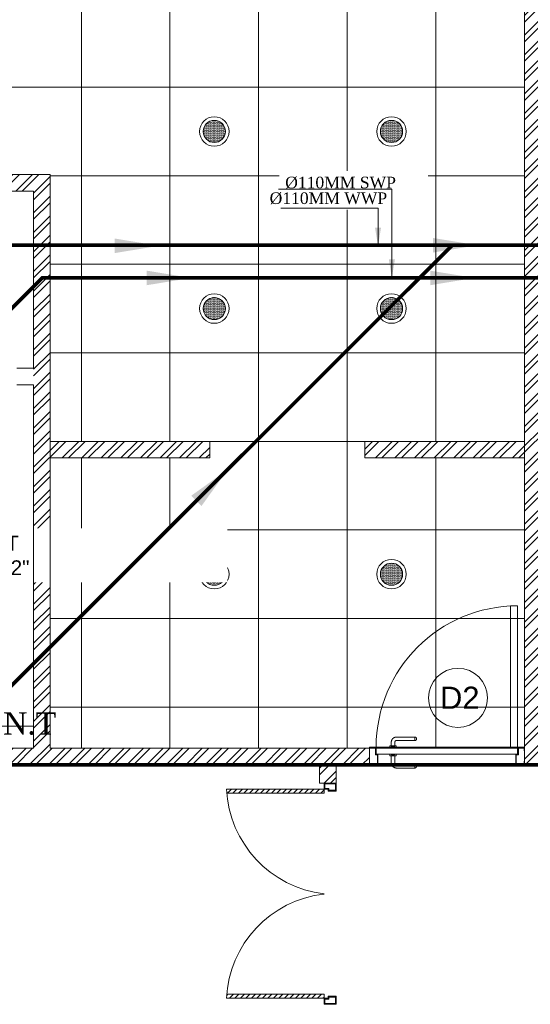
# Model space of a CAD drawing. Header units: inches. Extents: x 105152 to 158499, y 12149 to 30915.
# Tile 292 of 339: x 123607 to 123746, y 29100 to 29367. Entities that reach past the tile are written whole.
import ezdxf

# ---------------------------------------------------------------- set-up
doc = ezdxf.new("R2010")
doc.units = ezdxf.units.IN
doc.header["$MEASUREMENT"] = 0
for name, color, linetype, lineweight in [('FLOOR RAISE', 4, 'Continuous', 5), ('PD_DOOR', 42, 'Continuous', 25), ('PD_ELEVATION_03', 80, 'Continuous', 25), ('PD_FIXTURE', 21, 'Continuous', 25), ('PP- 75DIA Soil Waste Sewer pipe', 90, 'Continuous', 9), ('PP-Soil Pipe', 1, 'Continuous', 25), ('PP-SPRINKLER PIPE', 1, 'Continuous', 0), ('PP-TEXT', 7, 'Continuous', 40)]:
    doc.layers.add(name, color=color, linetype=linetype, lineweight=lineweight)
doc.layers.add('PD_025_TEXT', color=61, linetype='Continuous')
doc.layers.add('PD_LIGHTING', color=23, linetype='Continuous')
doc.layers.add('PD_BASE', color=8, linetype='Continuous', transparency=0.5)
doc.styles.add('Arial', font='GOTHIC.TTF')
doc.styles.get("Standard").update_dxf_attribs({"font": 'arial.ttf', "height": 6})
doc.styles.add('style1', font='arial.ttf', dxfattribs={"height": 500})
doc.styles.add('TIMES NEW ROMAN', font='times.ttf')
doc.dimstyles.new('ISO-10', dxfattribs={"dimtxt": 6, "dimasz": 0.5, "dimexe": 1.25, "dimexo": 0.625, "dimtad": 1, "dimtoh": 1, "dimdec": 1, "dimlunit": 4, "dimtxsty": 'Standard', "dimblk": 'ARCHTICK', "dimcen": 2.5, "dimclrt": 3, "dimadec": 0, "dimazin": 0, "dimtfac": 1, "dimtdec": 1, "dimtmove": 1, "dimatfit": 3, "dimfxl": 1, "dimarcsym": 0})
doc.dimstyles.new('PP-DIM', dxfattribs={"dimtxt": 4, "dimasz": 1, "dimexe": 1, "dimexo": 1, "dimgap": 0.09, "dimtad": 0, "dimdec": 0, "dimzin": 0, "dimdsep": 46, "dimlunit": 4, "dimtxsty": 'TIMES NEW ROMAN', "dimblk": 'ARCHTICK', "dimcen": 0.09, "dimdle": 1, "dimclrd": 256, "dimclre": 256, "dimclrt": 256, "dimadec": 0, "dimazin": 0, "dimtfac": 1, "dimtdec": 4, "dimtofl": 0, "dimtmove": 1, "dimatfit": 3, "dimfxl": 1, "dimtolj": 1, "dimtzin": 0, "dimlwd": -1, "dimlwe": -1, "dimarcsym": 0})

# ---------------------------------------------------------------- blocks, each defined once
blk = doc.blocks.new('lgithpnelrt4')
at = {"lineweight": 5}
h = blk.add_hatch(dxfattribs=at)
h.set_pattern_fill('DOTS', color=256, scale=5)
h.set_pattern_definition([(0, (-126829, -18216), (0.15625, 0.3125), [0, -0.3125])])
edge = h.paths.add_edge_path()
edge.add_ellipse((0, 0), major_axis=(3, 0), ratio=1, start_angle=0, end_angle=360)
for radius in [4, 3]:
    blk.add_circle((0, 0), radius, dxfattribs=at)
blk = doc.blocks.new('KITCHEN CEILING45')
at = {"layer": 'PD_ELEVATION_03', "lineweight": 5}
blk.add_lwpolyline([(-201, 305.5), (-190.5, 305.5), (-190.5, 314.5), (-21, 314.5), (-21, 305.5), (-6, 305.5), (-6, 314.5), (0, 314.5), (0, 83.2), (-43.25, 83.2), (-43.25, 78.7), (0, 78.7), (0, 0), (-128.5, 0), (-128.5, 77.75), (-128.5, 78.7), (-85.25, 78.7), (-85.25, 83.2), (-128.5, 83.2), (-128.5, 155.5), (-201, 155.5), (-201, 305.5)], dxfattribs=at)
at = {"layer": 'PD_FIXTURE', "lineweight": 5}
for p, q in [((-120, 83.2), (-120, 283)), ((-96, 83.2), (-96, 283)), ((-72, 0), (-72, 226.74)), ((-48, 0), (-48, 226.74)), ((-24, 83.2), (-24, 226.74)), ((0, 179.2), (-201, 179.2)), ((0, 155.2), (-128.5, 155.2)), ((0, 131.2), (-128.5, 131.2)), ((0, 107.2), (-128.5, 107.2)), ((-43.25, 83.2), (-85.25, 83.2)), ((-120, 78.7), (-120, 0)), ((-96, 78.7), (-96, 0)), ((-24, 78.7), (-24, 0)), ((0, 59.2), (-128.5, 59.2)), ((0, 35.2), (-128.5, 35.2)), ((0, 11.2), (-128.5, 11.2))]:
    blk.add_line(p, q, dxfattribs=at)
at = {"layer": 'PD_LIGHTING'}
for p in [(-84, 167.2), (-36, 167.2), (-84, 119.2), (-36, 119.2), (-84, 47.2), (-36, 47.2)]:
    blk.add_blockref('lgithpnelrt4', p, dxfattribs=at)
blk = doc.blocks.new('door')
at = {"lineweight": 5}
h = blk.add_hatch(dxfattribs=at)
h.set_pattern_fill('ANSI31', color=251, scale=10, style=0)
h.set_pattern_definition([(45, (10752.127, -6120.4824), (-0.883883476, 0.883883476), [])])
edge = h.paths.add_edge_path()
edge.add_arc((-14403.84, -18781.42), 31.42, 180, 182.3452)
edge.add_line((-14435.23, -18782.7), (-14403.84, -18782.7))
edge.add_line((-14403.84, -18782.7), (-14403.84, -18781.42))
edge.add_line((-14403.84, -18781.42), (-14435.26, -18781.42))
h = blk.add_hatch(dxfattribs=at)
h.set_pattern_fill('ANSI31', color=251, scale=10, style=0)
h.set_pattern_definition([(45, (10752.127, -6123.4768), (-0.883883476, 0.883883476), [])])
edge = h.paths.add_edge_path()
edge.add_arc((-14403.84, -18848.7), 31.42, 177.6548, 180, ccw=False)
edge.add_line((-14435.23, -18847.41), (-14403.84, -18847.41))
edge.add_line((-14403.84, -18847.41), (-14403.84, -18848.7))
edge.add_line((-14403.84, -18848.7), (-14435.26, -18848.7))
at = {"color": 251, "lineweight": 5}
for p, q in [((-14403.84, -18780.13), (-14403.84, -18782.7)), ((-14403.84, -18781.42), (-14435.26, -18781.42)), ((-14403.84, -18782.7), (-14435.23, -18782.7)), ((-14403.84, -18848.7), (-14435.26, -18848.7)), ((-14403.84, -18847.41), (-14435.23, -18847.41)), ((-14403.84, -18849.98), (-14403.84, -18847.41))]:
    blk.add_line(p, q, dxfattribs=at)
for points in [[(-14399.98, -18782.06), (-14399.98, -18779.49), (-14403.84, -18779.49), (-14403.84, -18781.42), (-14402.55, -18781.42), (-14402.55, -18782.06), (-14399.98, -18782.06)], [(-14399.98, -18848.05), (-14399.98, -18850.62), (-14403.84, -18850.62), (-14403.84, -18848.7), (-14402.55, -18848.7), (-14402.55, -18848.05), (-14399.98, -18848.05)]]:
    blk.add_lwpolyline(points, dxfattribs=at)
for points in [[(-14400.24, -18781.8), (-14400.24, -18779.74), (-14403.58, -18779.74), (-14403.58, -18781.16), (-14402.3, -18781.16), (-14402.3, -18781.8)], [(-14400.24, -18848.31), (-14400.24, -18850.37), (-14403.58, -18850.37), (-14403.58, -18848.95), (-14402.3, -18848.95), (-14402.3, -18848.31)]]:
    blk.add_lwpolyline(points, close=True, dxfattribs=at)
for centre, radius, start, end in [((-14399.51, -18779.61), 35.79, 182.8848, 263.0539), ((-14399.87, -18850.35), 35.42, 96.4258, 177.3294)]:
    blk.add_arc(centre, radius, start, end, dxfattribs=at)
blk = doc.blocks.new('door 1')
at = {"layer": 'PD_DOOR', "color": 251, "lineweight": 5}
for p, q in [((159755.9, 15337.6), (159695.9, 15337.6)), ((159695.9, 15337.6), (159695.9, 15312.6)), ((159695.9, 15312.6), (159695.9, 15337.6)), ((159695.9, 15337.6), (159755.9, 15337.6)), ((159695.9, 15212.6), (159695.9, 15337.6)), ((159695.9, 15312.6), (159697.9, 15312.6)), ((159697.9, 15312.6), (159695.9, 15312.6)), ((159697.9, 15312.6), (159697.9, 15335.6)), ((159697.9, 15335.6), (159753.9, 15335.6)), ((159753.9, 15335.6), (159697.9, 15335.6)), ((159697.9, 15335.6), (159697.9, 15312.6)), ((159753.9, 15335.6), (159753.9, 15267.6)), ((159753.9, 15267.6), (159753.9, 15335.6)), ((159755.9, 15265.6), (159755.9, 15337.6)), ((159755.9, 15337.6), (159755.9, 15265.6)), ((160472.9, 15356.5), (160472.9, 15360.1)), ((160472.9, 15360.1), (160472.9, 15356.5)), ((160602.9, 15360.1), (160472.9, 15360.1)), ((160472.9, 15360.1), (160472.9, 15359.7)), ((160472.9, 15335.1), (160472.9, 15360.1)), ((160472.9, 15359.7), (160472.9, 15335.6)), ((160472.9, 15335.1), (160472.9, 15338.8)), ((160472.9, 15338.8), (160472.9, 15335.1)), ((160472.9, 15335.6), (160472.9, 15335.1)), ((160472.9, 15335.1), (160602.9, 15335.1)), ((160615.4, 15322.6), (160615.4, 15272.6)), ((160640.4, 15272.6), (160640.4, 15322.6)), ((160795.9, 15337.6), (160735.9, 15337.6)), ((160735.9, 15337.6), (160735.9, 15265.6)), ((160735.9, 15265.6), (160735.9, 15337.6)), ((160735.9, 15337.6), (160795.9, 15337.6)), ((160737.9, 15267.6), (160737.9, 15335.6)), ((160737.9, 15335.6), (160793.9, 15335.6)), ((160793.9, 15335.6), (160737.9, 15335.6)), ((160737.9, 15335.6), (160737.9, 15267.6)), ((160793.9, 15335.6), (160793.9, 15312.6)), ((160793.9, 15312.6), (160793.9, 15335.6)), ((160793.9, 15312.6), (160795.9, 15312.6)), ((160795.9, 15312.6), (160793.9, 15312.6)), ((160795.9, 15312.6), (160795.9, 15337.6)), ((160795.9, 15337.6), (160795.9, 15312.6)), ((160795.9, 15337.6), (160795.9, 15212.6)), ((159753.9, 15267.6), (159738.9, 15267.6)), ((159738.9, 15267.6), (159738.9, 15214.6)), ((159738.9, 15214.6), (159738.9, 15267.6)), ((159738.9, 15267.6), (159753.9, 15267.6)), ((159740.9, 15212.6), (159740.9, 15265.6)), ((159740.9, 15265.6), (159755.9, 15265.6)), ((159755.9, 15265.6), (159740.9, 15265.6)), ((159740.9, 15265.6), (159740.9, 15212.6)), ((160747.9, 15262.6), (159743.9, 15262.6)), ((159743.9, 15262.6), (159743.9, 15212.6)), ((160747.9, 15262.6), (159743.9, 15262.6)), ((159743.9, 15262.6), (159743.9, 15212.6)), ((160605.4, 15272.6), (160605.4, 15262.6)), ((160622.1, 15272.6), (160605.4, 15272.6)), ((160605.4, 15272.6), (160622.1, 15272.6)), ((160650.4, 15262.6), (160605.4, 15262.6)), ((160605.4, 15262.6), (160650.4, 15262.6)), ((160640.4, 15272.6), (160615.4, 15272.6)), ((160615.4, 15272.6), (160621.7, 15272.6)), ((160617.9, 15267.6), (160617.9, 15262.6)), ((160637.9, 15267.6), (160617.9, 15267.6)), ((160617.9, 15267.6), (160637.9, 15267.6)), ((160637.9, 15262.6), (160617.9, 15262.6)), ((160617.9, 15262.6), (160637.9, 15262.6)), ((160621.7, 15272.6), (160624.7, 15272.6)), ((160624.7, 15272.6), (160627.9, 15272.6)), ((160627.9, 15272.6), (160631.2, 15272.6)), ((160627.9, 15272.6), (160650.4, 15272.6)), ((160631.2, 15272.6), (160634.2, 15272.6)), ((160650.4, 15272.6), (160633.8, 15272.6)), ((160634.2, 15272.6), (160640.4, 15272.6)), ((160637.9, 15262.6), (160637.9, 15267.6)), ((160650.4, 15262.6), (160650.4, 15272.6)), ((160735.9, 15265.6), (160750.9, 15265.6)), ((160750.9, 15265.6), (160735.9, 15265.6)), ((160752.9, 15267.6), (160737.9, 15267.6)), ((160737.9, 15267.6), (160752.9, 15267.6)), ((160747.9, 15212.6), (160747.9, 15262.6)), ((160747.9, 15262.6), (160747.9, 15212.6)), ((160750.9, 15265.6), (160750.9, 15212.6)), ((160750.9, 15212.6), (160750.9, 15265.6)), ((160752.9, 15214.6), (160752.9, 15267.6)), ((160752.9, 15267.6), (160752.9, 15214.6)), ((159697.9, 15237.6), (159695.9, 15237.6)), ((159695.9, 15237.6), (159695.9, 15212.6)), ((159695.9, 15212.6), (159695.9, 15237.6)), ((159695.9, 15237.6), (159697.9, 15237.6)), ((159695.9, 15212.6), (159740.9, 15212.6)), ((159740.9, 15212.6), (159695.9, 15212.6)), ((159695.9, 15212.6), (159743.9, 15212.6)), ((159743.9, 15212.6), (159695.9, 15212.6)), ((159697.9, 15214.6), (159697.9, 15237.6)), ((159697.9, 15237.6), (159697.9, 15214.6)), ((159738.9, 15214.6), (159697.9, 15214.6)), ((159697.9, 15214.6), (159738.9, 15214.6)), ((159793.9, 15212.6), (159743.9, 15212.6)), ((159743.9, 15212.6), (159743.9, 14208.6)), ((159743.9, 15212.6), (160747.9, 15212.6)), ((159743.9, 15212.6), (159793.9, 15212.6)), ((159743.9, 15212.6), (159793.9, 15212.6)), ((159793.9, 15212.6), (159743.9, 15212.6)), ((159793.9, 14208.6), (159793.9, 15212.6)), ((159793.9, 15212.6), (160747.9, 15212.6)), ((159793.9, 15212.6), (160747.9, 15212.6)), ((160747.9, 15212.6), (159793.9, 15212.6)), ((160605.4, 15212.6), (160605.4, 15202.6)), ((160605.4, 15212.6), (160650.4, 15212.6)), ((160639.2, 15212.6), (160605.4, 15212.6)), ((160605.4, 15202.6), (160650.4, 15202.6)), ((160650.4, 15202.6), (160605.4, 15202.6)), ((160615.4, 15202.6), (160615.4, 15177.6)), ((160615.4, 15202.6), (160640.4, 15202.6)), ((160640.4, 15202.6), (160615.4, 15202.6)), ((160617.9, 15212.6), (160617.9, 15207.6)), ((160617.9, 15212.6), (160637.9, 15212.6)), ((160618.3, 15212.6), (160617.9, 15212.6)), ((160617.9, 15207.6), (160637.9, 15207.6)), ((160637.9, 15207.6), (160617.9, 15207.6)), ((160637.9, 15212.6), (160618.3, 15212.6)), ((160637.9, 15207.6), (160637.9, 15212.6)), ((160650.4, 15212.6), (160639.2, 15212.6)), ((160640.4, 15177.6), (160640.4, 15202.6)), ((160650.4, 15202.6), (160650.4, 15212.6)), ((160747.9, 15212.6), (160795.9, 15212.6)), ((160795.9, 15212.6), (160747.9, 15212.6)), ((160750.9, 15212.6), (160795.9, 15212.6)), ((160795.9, 15212.6), (160750.9, 15212.6)), ((160793.9, 15214.6), (160752.9, 15214.6)), ((160752.9, 15214.6), (160793.9, 15214.6)), ((160795.9, 15237.6), (160793.9, 15237.6)), ((160793.9, 15237.6), (160793.9, 15214.6)), ((160793.9, 15214.6), (160793.9, 15237.6)), ((160793.9, 15237.6), (160795.9, 15237.6)), ((160795.9, 15212.6), (160795.9, 15237.6)), ((160795.9, 15237.6), (160795.9, 15212.6)), ((160472.9, 15165.1), (160472.9, 15161.5)), ((160472.9, 15161.5), (160472.9, 15165.1)), ((160602.9, 15165.1), (160472.9, 15165.1)), ((160472.9, 15165.1), (160472.9, 15164.7)), ((160472.9, 15140.1), (160472.9, 15165.1)), ((160472.9, 15164.7), (160472.9, 15140.6)), ((160472.9, 15143.8), (160472.9, 15140.1)), ((160472.9, 15140.1), (160472.9, 15143.8)), ((160472.9, 15140.6), (160472.9, 15140.1)), ((160472.9, 15140.1), (160602.9, 15140.1)), ((159743.9, 14208.6), (159793.9, 14208.6))]:
    blk.add_line(p, q, dxfattribs=at)
at = {"layer": 'PD_DOOR', "color": 251, "lineweight": 5, "flags": 128}
for points in [[(160460.4, 15347.6), (160460.5, 15348.1), (160460.5, 15348.6), (160460.5, 15349.1), (160460.6, 15349.6), (160460.7, 15350.1), (160460.8, 15350.6), (160460.9, 15351.1), (160461.1, 15351.6), (160461.2, 15352), (160461.4, 15352.5), (160461.6, 15353), (160461.9, 15353.4), (160462.1, 15353.9), (160462.4, 15354.3), (160462.6, 15354.7), (160462.9, 15355.1), (160463.2, 15355.5), (160463.5, 15355.9), (160463.9, 15356.3), (160464.2, 15356.6), (160464.6, 15357), (160465, 15357.3), (160465.4, 15357.6), (160465.8, 15357.9), (160466.2, 15358.2), (160466.6, 15358.4), (160467, 15358.7), (160467.5, 15358.9), (160467.9, 15359.1), (160468.4, 15359.3), (160468.9, 15359.5), (160469.4, 15359.6), (160469.8, 15359.8), (160470.3, 15359.9), (160470.8, 15360), (160471.3, 15360), (160471.8, 15360.1), (160472.3, 15360.1), (160472.8, 15360.1), (160472.9, 15360.1)], [(160472.9, 15335.1), (160472.4, 15335.2), (160471.9, 15335.2), (160471.4, 15335.2), (160470.9, 15335.3), (160470.5, 15335.4), (160470, 15335.5), (160469.5, 15335.6), (160469, 15335.8), (160468.5, 15335.9), (160468.1, 15336.1), (160467.6, 15336.3), (160467.2, 15336.6), (160466.7, 15336.8), (160466.3, 15337.1), (160465.9, 15337.3), (160465.5, 15337.6), (160465.1, 15337.9), (160464.7, 15338.2), (160464.3, 15338.6), (160464, 15338.9), (160463.6, 15339.3), (160463.3, 15339.7), (160463, 15340.1), (160462.7, 15340.5), (160462.4, 15340.9), (160462.2, 15341.3), (160461.9, 15341.8), (160461.7, 15342.2), (160461.5, 15342.7), (160461.3, 15343.1), (160461.1, 15343.6), (160461, 15344.1), (160460.8, 15344.5), (160460.7, 15345), (160460.6, 15345.5), (160460.5, 15346), (160460.5, 15346.5), (160460.5, 15347), (160460.4, 15347.5), (160460.4, 15347.6)], [(160640.4, 15322.6), (160640.4, 15324.1), (160640.3, 15325.6), (160640.2, 15327.1), (160640, 15328.6), (160639.7, 15330.1), (160639.4, 15331.6), (160639, 15333), (160638.5, 15334.4), (160638, 15335.9), (160637.5, 15337.2), (160636.9, 15338.6), (160636.2, 15340), (160635.5, 15341.3), (160634.7, 15342.6), (160633.9, 15343.8), (160633, 15345), (160632.1, 15346.2), (160631.1, 15347.4), (160630.1, 15348.5), (160629.1, 15349.5), (160628, 15350.6), (160626.8, 15351.5), (160625.7, 15352.5), (160624.4, 15353.4), (160623.2, 15354.2), (160621.9, 15355), (160620.6, 15355.7), (160619.3, 15356.4), (160617.9, 15357), (160616.5, 15357.6), (160615.1, 15358.1), (160613.7, 15358.6), (160612.2, 15359), (160610.8, 15359.3), (160609.3, 15359.6), (160607.8, 15359.8), (160606.3, 15360), (160604.8, 15360.1), (160603.3, 15360.1), (160602.9, 15360.1)], [(160602.9, 15335.1), (160603.4, 15335.1), (160603.9, 15335.1), (160604.4, 15335.1), (160604.9, 15335), (160605.4, 15334.9), (160605.9, 15334.8), (160606.4, 15334.7), (160606.9, 15334.5), (160607.3, 15334.3), (160607.8, 15334.2), (160608.3, 15334), (160608.7, 15333.7), (160609.2, 15333.5), (160609.6, 15333.2), (160610, 15333), (160610.4, 15332.7), (160610.8, 15332.4), (160611.2, 15332), (160611.6, 15331.7), (160611.9, 15331.4), (160612.2, 15331), (160612.6, 15330.6), (160612.9, 15330.2), (160613.2, 15329.8), (160613.5, 15329.4), (160613.7, 15329), (160614, 15328.5), (160614.2, 15328.1), (160614.4, 15327.6), (160614.6, 15327.2), (160614.8, 15326.7), (160614.9, 15326.2), (160615.1, 15325.7), (160615.2, 15325.3), (160615.3, 15324.8), (160615.3, 15324.3), (160615.4, 15323.8), (160615.4, 15323.3), (160615.4, 15322.8), (160615.4, 15322.6)], [(160602.9, 15140.1), (160604.4, 15140.2), (160605.9, 15140.3), (160607.4, 15140.4), (160608.9, 15140.6), (160610.4, 15140.9), (160611.9, 15141.2), (160613.3, 15141.6), (160614.7, 15142), (160616.2, 15142.5), (160617.5, 15143.1), (160618.9, 15143.7), (160620.3, 15144.4), (160621.6, 15145.1), (160622.9, 15145.9), (160624.1, 15146.7), (160625.3, 15147.6), (160626.5, 15148.5), (160627.7, 15149.5), (160628.8, 15150.5), (160629.8, 15151.5), (160630.9, 15152.6), (160631.8, 15153.8), (160632.8, 15154.9), (160633.7, 15156.1), (160634.5, 15157.4), (160635.3, 15158.7), (160636, 15160), (160636.7, 15161.3), (160637.3, 15162.7), (160637.9, 15164.1), (160638.4, 15165.5), (160638.9, 15166.9), (160639.3, 15168.3), (160639.6, 15169.8), (160639.9, 15171.3), (160640.1, 15172.8), (160640.3, 15174.2), (160640.4, 15175.7), (160640.4, 15177.2), (160640.4, 15177.6)], [(160615.4, 15177.6), (160615.4, 15177.1), (160615.4, 15176.6), (160615.4, 15176.1), (160615.3, 15175.7), (160615.2, 15175.2), (160615.1, 15174.7), (160615, 15174.2), (160614.8, 15173.7), (160614.6, 15173.2), (160614.5, 15172.8), (160614.3, 15172.3), (160614, 15171.9), (160613.8, 15171.4), (160613.5, 15171), (160613.3, 15170.6), (160613, 15170.2), (160612.7, 15169.8), (160612.3, 15169.4), (160612, 15169), (160611.7, 15168.7), (160611.3, 15168.3), (160610.9, 15168), (160610.5, 15167.7), (160610.1, 15167.4), (160609.7, 15167.1), (160609.3, 15166.9), (160608.8, 15166.6), (160608.4, 15166.4), (160607.9, 15166.2), (160607.5, 15166), (160607, 15165.8), (160606.5, 15165.7), (160606, 15165.5), (160605.6, 15165.4), (160605.1, 15165.3), (160604.6, 15165.3), (160604.1, 15165.2), (160603.6, 15165.2), (160603.1, 15165.1), (160602.9, 15165.1)], [(160460.4, 15152.6), (160460.5, 15153.1), (160460.5, 15153.6), (160460.5, 15154.1), (160460.6, 15154.6), (160460.7, 15155.1), (160460.8, 15155.6), (160460.9, 15156.1), (160461.1, 15156.6), (160461.2, 15157), (160461.4, 15157.5), (160461.6, 15158), (160461.9, 15158.4), (160462.1, 15158.9), (160462.4, 15159.3), (160462.6, 15159.7), (160462.9, 15160.1), (160463.2, 15160.5), (160463.5, 15160.9), (160463.9, 15161.3), (160464.2, 15161.6), (160464.6, 15162), (160465, 15162.3), (160465.4, 15162.6), (160465.8, 15162.9), (160466.2, 15163.2), (160466.6, 15163.4), (160467, 15163.7), (160467.5, 15163.9), (160467.9, 15164.1), (160468.4, 15164.3), (160468.9, 15164.5), (160469.4, 15164.6), (160469.8, 15164.8), (160470.3, 15164.9), (160470.8, 15165), (160471.3, 15165), (160471.8, 15165.1), (160472.3, 15165.1), (160472.8, 15165.1), (160472.9, 15165.1)], [(160472.9, 15140.1), (160472.4, 15140.2), (160471.9, 15140.2), (160471.4, 15140.2), (160470.9, 15140.3), (160470.5, 15140.4), (160470, 15140.5), (160469.5, 15140.6), (160469, 15140.8), (160468.5, 15140.9), (160468.1, 15141.1), (160467.6, 15141.3), (160467.2, 15141.6), (160466.7, 15141.8), (160466.3, 15142.1), (160465.9, 15142.3), (160465.5, 15142.6), (160465.1, 15142.9), (160464.7, 15143.2), (160464.3, 15143.6), (160464, 15143.9), (160463.6, 15144.3), (160463.3, 15144.7), (160463, 15145.1), (160462.7, 15145.5), (160462.4, 15145.9), (160462.2, 15146.3), (160461.9, 15146.8), (160461.7, 15147.2), (160461.5, 15147.7), (160461.3, 15148.1), (160461.1, 15148.6), (160461, 15149.1), (160460.8, 15149.5), (160460.7, 15150), (160460.6, 15150.5), (160460.5, 15151), (160460.5, 15151.5), (160460.5, 15152), (160460.4, 15152.5), (160460.4, 15152.6)]]:
    blk.add_lwpolyline(points, dxfattribs=at)
at = {"layer": 'PD_DOOR', "color": 251, "lineweight": 5}
blk.add_arc((159743.9, 15212.6), 1004, 270, 0, dxfattribs=at)
blk = doc.blocks.new('DOOR1')
at = {"color": 251, "xscale": 0.03818181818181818, "yscale": 0.03818181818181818, "zscale": 0.03818181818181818, "rotation": 90}
blk.add_blockref('door 1', (-2370.94, -8406.75), dxfattribs=at)
blk = doc.blocks.new('FIRST FLOOR AR PLAN')
at = {"layer": 'PD_BASE', "lineweight": 5}
h = blk.add_hatch(dxfattribs=at)
h.set_pattern_fill('ANSI32', color=256, scale=10)
h.set_pattern_definition([(45, (123733.2206, 21360.1165), (-2.65165, 2.65165), []), (45, (123734.9884, 21360.1165), (-2.65165, 2.65165), [])])
h.paths.add_polyline_path([(123743.99, 21362.2), (123700.74, 21362.2), (123700.74, 21357.7), (123743.99, 21357.7)])
h.paths.add_polyline_path([(123658.74, 21362.2), (123615.49, 21362.2), (123615.49, 21357.7), (123658.74, 21357.7)], flags=17)
h.paths.add_polyline_path([(123743.99, 21279), (123743.99, 21274.5), (123905.99, 21274.5), (123905.99, 21279), (123752.99, 21279), (123752.99, 21368.5), (123812.99, 21368.5), (123812.99, 21344.5), (123817.49, 21344.5), (123817.49, 21368.5), (123896.99, 21368.5), (123896.99, 21340.5), (123901.49, 21340.5), (123901.49, 21499.5), (123905.99, 21499.5), (123905.99, 21504), (123896.99, 21504), (123896.99, 21377.5), (123752.99, 21377.5), (123752.99, 21593.5), (123743.99, 21593.5)])
h.paths.add_polyline_path([(123688.49, 21269.56), (123692.99, 21269.56), (123692.99, 21274.5), (123701.99, 21274.5), (123701.99, 21279), (123615.49, 21279), (123615.49, 21434.5), (123538.49, 21434.5), (123538.49, 21430), (123610.99, 21430), (123610.99, 21279), (123554.99, 21279), (123554.99, 21274.5), (123688.49, 21274.5)])
for p, q in [((123658.74, 21362.2), (123615.49, 21362.2)), ((123658.74, 21362.2), (123658.74, 21357.7)), ((123700.74, 21362.2), (123743.99, 21362.2)), ((123700.74, 21362.2), (123700.74, 21357.7)), ((123658.74, 21357.7), (123615.49, 21357.7)), ((123700.74, 21357.7), (123743.99, 21357.7))]:
    blk.add_line(p, q, dxfattribs=at)
at = {"layer": 'PD_BASE', "lineweight": 5, "ltscale": 12}
blk.add_line((123610.99, 21285), (123554.99, 21285), dxfattribs=at)
at = {"layer": 'PD_BASE', "lineweight": 5}
for points in [[(123905.99, 21279), (123752.99, 21279), (123752.99, 21368.5), (123812.99, 21368.5), (123812.99, 21344.5), (123817.49, 21344.5), (123817.49, 21368.5), (123896.99, 21368.5), (123896.99, 21340.5), (123901.49, 21340.5), (123901.49, 21499.5), (123905.99, 21499.5), (123905.99, 21504), (123896.99, 21504), (123896.99, 21377.5), (123752.99, 21377.5), (123752.99, 21593.5), (123743.99, 21593.5), (123743.99, 21279), (123743.99, 21279)], [(123905.99, 21274.5), (123743.99, 21274.5), (123743.99, 21279)]]:
    blk.add_lwpolyline(points, dxfattribs=at)
blk.add_circle((123725.99, 21292.68), 8, dxfattribs=at)
blk.add_blockref('KITCHEN CEILING45', (123743.99, 21279))
at = {"layer": 'PD_BASE', "ltscale": 25, "rotation": 90.00000000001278}
blk.add_blockref('DOOR1', (121434.72, 24231.08), dxfattribs=at)
at = {"layer": 'PD_BASE', "ltscale": 25, "xscale": 0.842675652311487, "yscale": 0.842675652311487, "zscale": 0.842675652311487}
blk.add_blockref('door', (135827.51, 37094.58), dxfattribs=at)
at = {"layer": 'PD_BASE', "insert": (123721.12, 21295.71), "char_height": 6, "width": 47.1418, "attachment_point": 1}
blk.add_mtext('D2', dxfattribs=at)
at = {"layer": 'PD_BASE', "insert": (123533, 21336.62), "char_height": 4, "width": 128.4952, "attachment_point": 1, "style": 'style1', "bg_fill": 2}
blk.add_mtext('\\pxqc;TOILET\\P5\'8" X 8\'2"', dxfattribs=at)
at = {"layer": 'PD_BASE', "lineweight": 5}
for points in [[(123554.99, 21279), (123610.99, 21279), (123610.99, 21377.5), (123606.49, 21377.5)], [(123606.49, 21382), (123610.99, 21382), (123610.99, 21382), (123610.99, 21382), (123610.99, 21383), (123610.99, 21383), (123610.99, 21430), (123542.99, 21430)], [(123538.49, 21434.5), (123615.49, 21434.5), (123615.49, 21279), (123701.99, 21279), (123701.99, 21274.5), (123692.99, 21274.5), (123692.99, 21269.56), (123688.49, 21269.56), (123688.49, 21274.5), (123554.99, 21274.5)]]:
    blk.add_lwpolyline(points, dxfattribs=at)
blk = doc.blocks.new('_ArchTick')
at = {"color": 0, "linetype": 'ByBlock', "const_width": 0.15}
blk.add_lwpolyline([(-0.5, -0.5), (0.5, 0.5)], dxfattribs=at)
blk = doc.blocks.new('zw$4BE2')
at = {"layer": 'PP- 75DIA Soil Waste Sewer pipe', "ltscale": 0.015, "const_width": 1}
blk.add_lwpolyline([(-681.21, -308.78), (-559.57, -187.14)], dxfattribs=at)
at = {"layer": 'PP-Soil Pipe', "color": 1, "ltscale": 0.015}
blk.add_lwpolyline([(-695.28, -305.17, 1, 1, 0), (-695.28, -220.78, 1, 1, 0), (-670.61, -196, 1, 1, 0), (-362.36, -196, 1, 1, 0), (-351.78, -185.42, 1, 1, 0)], format="xyseb", dxfattribs=at)
at = {"layer": 'PP-TEXT', "insert": (-567.72, -168.56), "char_height": 3.1496, "width": 37.0781, "attachment_point": 3, "bg_fill": 2}
blk.add_mtext('\\pxql;{\\fTimes New Roman|b0|i0|c0|p34;%%C110MM SWP }', dxfattribs=at)
at = {"layer": 'PP-TEXT', "insert": (-681.18, -319.89), "char_height": 6, "width": 26.6614, "attachment_point": 7, "style": 'Arial'}
blk.add_mtext('{\\fTimes New Roman|b0|i0|c0|p0;N.T}', dxfattribs=at)
at = {"layer": 'PP- 75DIA Soil Waste Sewer pipe', "ltscale": 0.015}
for points, override in [([(-638.96, -187.29, 19.24), (-675.92, -187.29, 19.24)], {"dimasz": 12, "dimgap": 0.625, "dimtad": 0}), ([(-552.72, -187.14), (-589.69, -187.14)], {"dimasz": 12, "dimgap": 0.625, "dimtad": 0}), ([(-620.39, -247.96), (-653.09, -280.66)], {"dimasz": 12, "dimtad": 0})]:
    blk.add_leader(points, dimstyle='ISO-10', override=override, dxfattribs=at)
at = {"layer": 'PP-Soil Pipe', "color": 1, "lineweight": 5, "ltscale": 0.015}
for points in [[(-630.29, -196), (-667.26, -196)], [(-553.5, -196), (-590.46, -196)]]:
    blk.add_leader(points, dimstyle='ISO-10', override={"dimasz": 12, "dimgap": 0.625, "dimtad": 0}, dxfattribs=at)
at = {"layer": 'PP-TEXT', "insert": (-571.94, -172.81), "char_height": 3.1496, "width": 37.0781, "attachment_point": 3, "bg_fill": 2}
blk.add_mtext('\\pxql;{\\fTimes New Roman|b0|i0|c0|p34;%%C110MM WWP }', dxfattribs=at)
at = {"layer": 'FLOOR RAISE', "const_width": 1}
blk.add_lwpolyline([(-745.5, 0), (0, 0), (0, -156.5), (-18, -156.5), (-18, -159.5), (-294, -159.5), (-294, -261.5), (-382.5, -261.5), (-531, -261.5), (-531, -328), (-747, -328), (-747, -310), (-745.5, -310), (-745.5, 0)], dxfattribs=at)
at = {"layer": 'PP- 75DIA Soil Waste Sewer pipe', "ltscale": 0.015, "const_width": 1}
blk.add_lwpolyline([(-704.7, -187.14), (-355.25, -187.14), (-345.73, -177.62)], dxfattribs=at)
at = {"layer": 'PP-TEXT', "lineweight": 70, "ltscale": 12}
for points in [[(-575.9, -196), (-575.9, -171.93), (-606.58, -171.93)], [(-579.65, -187.36), (-579.65, -177.06), (-605.96, -177.06)]]:
    blk.add_leader(points, dimstyle='PP-DIM', override={"dimtxt": 8.5, "dimasz": 5, "dimtad": 0, "dimdec": 1, "dimcen": 0, "dimtfac": 12, "dimtdec": 1, "dimfxl": 7, "dimfxlon": 1, "dimlwd": 18, "dimarcsym": 1}, dxfattribs=at)

msp = doc.modelspace()

# ---------------------------------------------------------------- block references
at = {"layer": 'PD_025_TEXT'}
msp.add_blockref('FIRST FLOOR AR PLAN', (0, 7890.65), dxfattribs=at)

# ---------------------------------------------------------------- next in the draw order: block references
msp.add_blockref('zw$4BE2', (124283.99, 29493.15), dxfattribs=at)

# ---------------------------------------------------------------- next in the draw order: linework, layer by layer
at = {"layer": 'PP-SPRINKLER PIPE'}
msp.add_circle((124551.24, 29172.99), 1741.72, dxfattribs=at)

doc.saveas('drawing.dxf')
